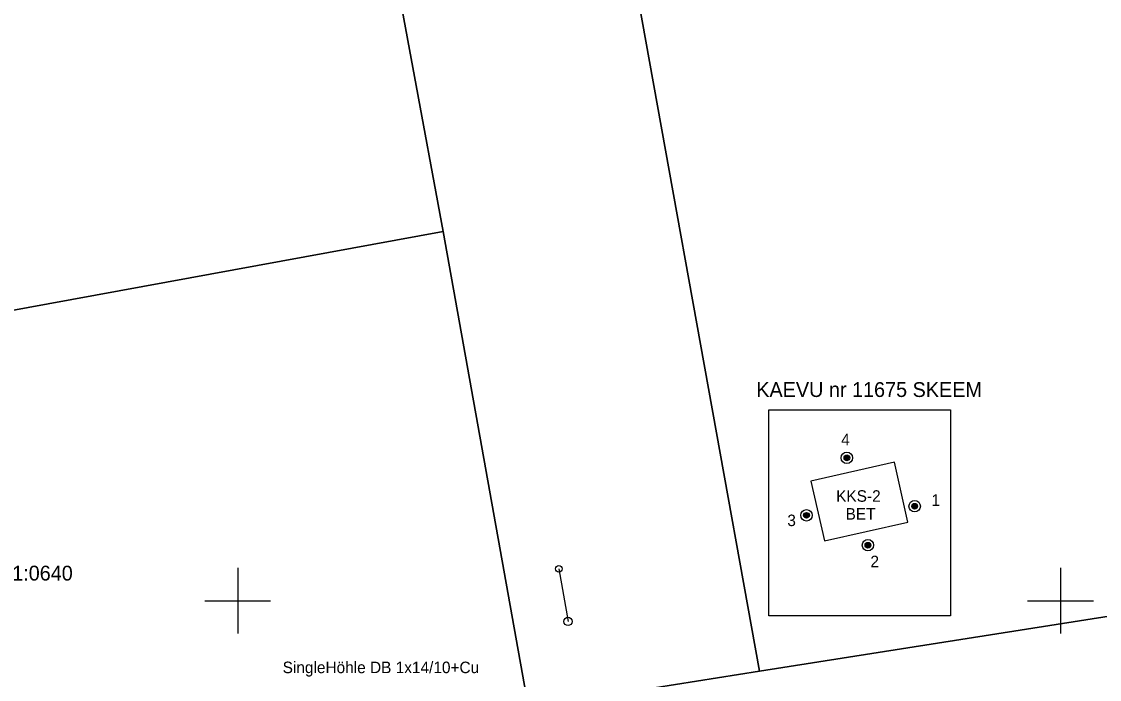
# Model space of a CAD drawing. Extents: x 532028 to 533559, y 6581810 to 6583914.
# Drawn here: x 532336.9 to 532402.4, y 6583145.2 to 6583185.2 of the extents above; entities that cross this region are included whole.
import ezdxf

# ---------------------------------------------------------------- set-up
doc = ezdxf.new("R2010")
doc.units = 0
for name, color, linetype in [('ABIJOONIS', 7, 'Continuous'), ('PIIR', 7, 'Continuous'), ('POST', 7, 'Continuous'), ('SITRASS', 7, 'Continuous'), ('VORK', 7, 'Continuous')]:
    doc.layers.add(name, color=color, linetype=linetype)

msp = doc.modelspace()

# ---------------------------------------------------------------- linework, layer by layer
at = {"layer": 'ABIJOONIS'}
for p, q in [((532386.852, 6583158.63), (532386.879, 6583158.777)), ((532386.865, 6583158.599), (532386.903, 6583158.806)), ((532386.879, 6583158.576), (532386.924, 6583158.82)), ((532386.894, 6583158.555), (532386.944, 6583158.831)), ((532386.911, 6583158.544), (532386.965, 6583158.842)), ((532386.928, 6583158.533), (532386.984, 6583158.845)), ((532386.944, 6583158.521), (532387.003, 6583158.846)), ((532386.962, 6583158.515), (532387.022, 6583158.848)), ((532386.98, 6583158.512), (532387.041, 6583158.849)), ((532386.998, 6583158.508), (532387.059, 6583158.842)), ((532387.016, 6583158.505), (532387.076, 6583158.836)), ((532387.035, 6583158.508), (532387.094, 6583158.83)), ((532387.055, 6583158.512), (532387.111, 6583158.821)), ((532387.074, 6583158.517), (532387.127, 6583158.806)), ((532387.094, 6583158.524), (532387.143, 6583158.791)), ((532387.116, 6583158.54), (532387.159, 6583158.776)), ((532387.137, 6583158.556), (532387.172, 6583158.747)), ((532387.162, 6583158.592), (532387.184, 6583158.709)), ((532390.971, 6583155.691), (532390.998, 6583155.838)), ((532390.984, 6583155.661), (532391.022, 6583155.868)), ((532390.998, 6583155.638), (532391.043, 6583155.881)), ((532391.013, 6583155.616), (532391.063, 6583155.892)), ((532391.03, 6583155.605), (532391.084, 6583155.903)), ((532391.047, 6583155.594), (532391.103, 6583155.906)), ((532391.063, 6583155.582), (532391.122, 6583155.907)), ((532391.081, 6583155.576), (532391.141, 6583155.909)), ((532391.099, 6583155.573), (532391.16, 6583155.91)), ((532391.117, 6583155.569), (532391.178, 6583155.903)), ((532391.135, 6583155.566), (532391.195, 6583155.897)), ((532391.154, 6583155.569), (532391.213, 6583155.891)), ((532391.174, 6583155.573), (532391.23, 6583155.882)), ((532391.193, 6583155.578), (532391.246, 6583155.867)), ((532391.213, 6583155.585), (532391.262, 6583155.852)), ((532391.235, 6583155.601), (532391.278, 6583155.837)), ((532391.256, 6583155.617), (532391.291, 6583155.808)), ((532384.399, 6583155.139), (532384.426, 6583155.285)), ((532384.413, 6583155.108), (532384.45, 6583155.315)), ((532384.427, 6583155.085), (532384.471, 6583155.329)), ((532384.442, 6583155.064), (532384.492, 6583155.34)), ((532384.459, 6583155.053), (532384.513, 6583155.35)), ((532384.475, 6583155.041), (532384.532, 6583155.354)), ((532384.492, 6583155.03), (532384.551, 6583155.355)), ((532384.509, 6583155.024), (532384.57, 6583155.356)), ((532384.527, 6583155.02), (532384.589, 6583155.357)), ((532384.545, 6583155.017), (532384.606, 6583155.351)), ((532384.563, 6583155.014), (532384.624, 6583155.345)), ((532384.583, 6583155.016), (532384.641, 6583155.338)), ((532384.602, 6583155.021), (532384.658, 6583155.33)), ((532384.622, 6583155.026), (532384.674, 6583155.315)), ((532384.642, 6583155.033), (532384.69, 6583155.3)), ((532384.663, 6583155.049), (532384.706, 6583155.285)), ((532384.685, 6583155.065), (532384.719, 6583155.255)), ((532384.71, 6583155.1), (532384.731, 6583155.218)), ((532391.281, 6583155.653), (532391.303, 6583155.771)), ((532388.132, 6583153.324), (532388.159, 6583153.47)), ((532388.145, 6583153.293), (532388.183, 6583153.5)), ((532388.16, 6583153.27), (532388.204, 6583153.514)), ((532388.174, 6583153.249), (532388.225, 6583153.525)), ((532388.191, 6583153.238), (532388.245, 6583153.535)), ((532388.208, 6583153.226), (532388.264, 6583153.539)), ((532388.224, 6583153.215), (532388.283, 6583153.54)), ((532388.242, 6583153.209), (532388.302, 6583153.541)), ((532388.26, 6583153.205), (532388.321, 6583153.542)), ((532388.278, 6583153.202), (532388.339, 6583153.536)), ((532388.296, 6583153.199), (532388.356, 6583153.53)), ((532388.315, 6583153.201), (532388.374, 6583153.523)), ((532388.335, 6583153.206), (532388.391, 6583153.515)), ((532388.354, 6583153.21), (532388.407, 6583153.5)), ((532388.374, 6583153.218), (532388.423, 6583153.485)), ((532388.396, 6583153.234), (532388.439, 6583153.47)), ((532388.417, 6583153.25), (532388.452, 6583153.44)), ((532388.443, 6583153.285), (532388.464, 6583153.403))]:
    msp.add_line(p, q, dxfattribs=at)
for points in [[(532382.265, 6583149.08), (532382.265, 6583161.594), (532393.308, 6583161.594), (532393.308, 6583149.08)], [(532385.652, 6583153.637), (532390.725, 6583154.777), (532389.909, 6583158.407), (532384.836, 6583157.267)]]:
    msp.add_lwpolyline(points, close=True, dxfattribs=at)
for centre, radius in [((532387.016, 6583158.677), 0.346), ((532387.016, 6583158.677), 0.173), ((532391.135, 6583155.738), 0.346), ((532391.135, 6583155.738), 0.173), ((532384.564, 6583155.186), 0.346), ((532384.564, 6583155.186), 0.173), ((532388.296, 6583153.371), 0.346), ((532388.296, 6583153.371), 0.173)]:
    msp.add_circle(centre, radius, dxfattribs=at)
at = {"layer": 'PIIR'}
for points in [[(532483.21, 6583306.2), (532417.16, 6583335.66), (532387.36, 6583272.64), (532360.02, 6583265.92), (532381.71, 6583145.71), (532502.38, 6583164.7), (532510.39, 6583170.68), (532532.76, 6583221.52), (532458.82, 6583256.32)], [(532354.25, 6583299.57), (532340.76, 6583291.18), (532351.62, 6583231.51), (532356.96, 6583202.32), (532362.48, 6583172.42), (532367.66, 6583143.49), (532381.71, 6583145.71), (532360.02, 6583265.92)], [(532293.89, 6583159.86), (532301.95, 6583161.35), (532362.48, 6583172.42), (532356.96, 6583202.32), (532288.27, 6583189.05)], [(532302.85, 6583130.1), (532367.66, 6583143.49), (532362.48, 6583172.42), (532301.95, 6583161.35), (532293.89, 6583159.86)]]:
    msp.add_lwpolyline(points, close=True, dxfattribs=at)
msp.add_lwpolyline([(532502.38, 6583164.7), (532381.71, 6583145.71), (532367.66, 6583143.49), (532302.85, 6583130.1), (532219.63, 6583115.15), (532221.78, 6583103.23), (532252.22, 6583109.01), (532281.74, 6583114.51), (532311.06, 6583119.77), (532340.7, 6583125.42), (532370.12, 6583130.9), (532379.25, 6583081.45), (532384.01, 6583055.69), (532395.61, 6583057.81), (532390.34, 6583095), (532384.66, 6583134.04), (532424.89, 6583140.37)], dxfattribs=at)
at = {"layer": 'POST'}
msp.add_lwpolyline([(532369.506, 6583151.936), (532370.07, 6583148.741)], dxfattribs=at)
for centre, radius in [((532369.506, 6583151.936), 0.2), ((532370.07, 6583148.741), 0.25)]:
    msp.add_circle(centre, radius, dxfattribs=at)
at = {"layer": 'VORK'}
for p, q in [((532350, 6583152), (532350, 6583148)), ((532400, 6583152), (532400, 6583148)), ((532348, 6583150), (532352, 6583150)), ((532398, 6583150), (532402, 6583150))]:
    msp.add_line(p, q, dxfattribs=at)

# ---------------------------------------------------------------- texts
at = {"layer": 'ABIJOONIS'}
for s, height, p in [('KAEVU nr 11675 SKEEM', 0.9, (532381.51, 6583162.373)), ('4', 0.7, (532386.67, 6583159.44)), ('1', 0.7, (532392.151, 6583155.759)), ('3', 0.7, (532383.398, 6583154.529)), ('2', 0.7, (532388.448, 6583152.031))]:
    msp.add_text(s, height=height, rotation=360, dxfattribs=at).set_placement(p)
for s, p in [('KKS-2', (532386.366, 6583156.009)), ('BET', (532386.938, 6583154.925))]:
    msp.add_text(s, height=0.7, dxfattribs=at).set_placement(p)
at = {"layer": 'PIIR'}
msp.add_text('19814:001:0640', height=0.9, dxfattribs=at).set_placement((532331.274, 6583151.225))
at = {"layer": 'SITRASS'}
msp.add_text('SingleHöhle DB 1x14/10+Cu', height=0.7, dxfattribs=at).set_placement((532352.73, 6583145.599))

doc.saveas('drawing.dxf')
